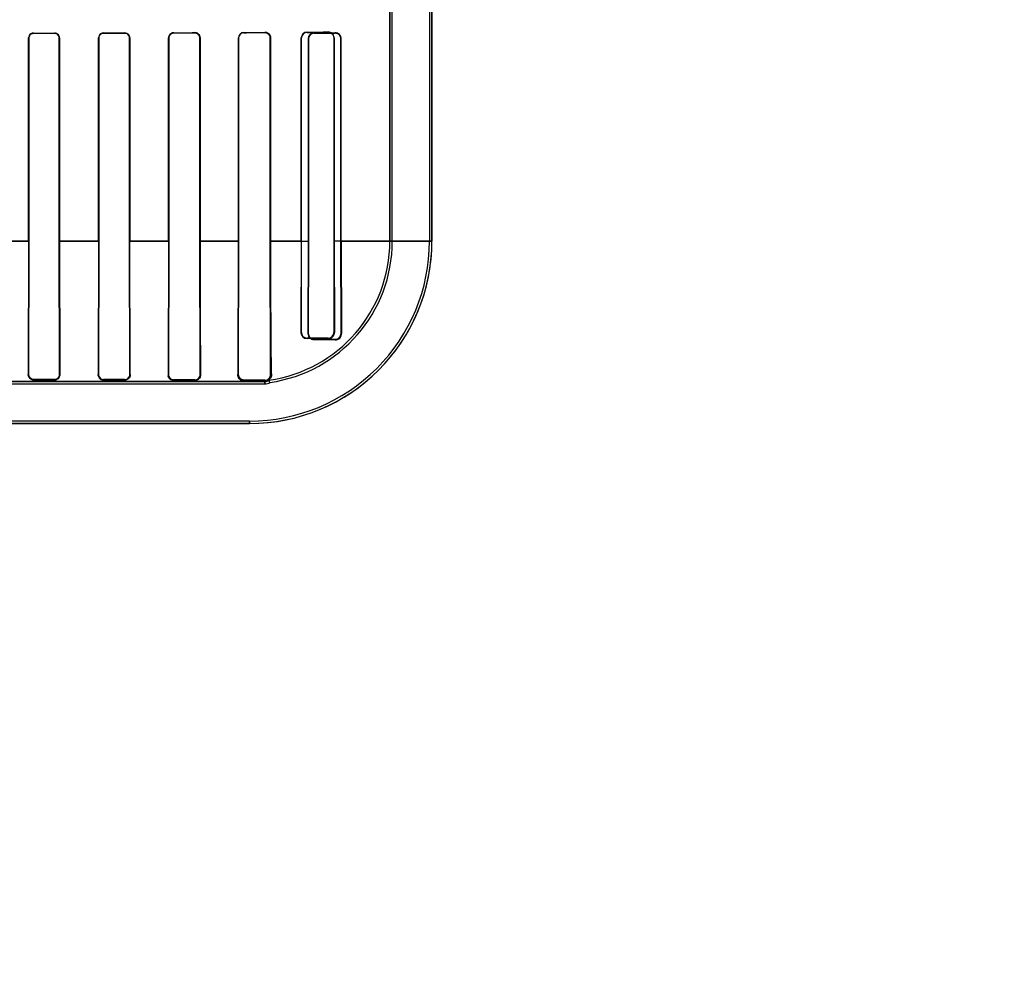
# Model space of a CAD drawing. Header units: millimetres. Extents: x 0 to 297, y 0 to 210.
# Tile 364 of 455: x 242.853 to 243.414, y 156.922 to 157.466. Entities that reach past the tile are written whole.
import ezdxf

# ---------------------------------------------------------------- set-up
doc = ezdxf.new("R2010")
doc.units = ezdxf.units.MM
doc.header["$LTSCALE"] = 16.335
doc.layers.get('0').update_dxf_attribs({"linetype": 'CONTINUOUS'})
for name, color, linetype in [('AXES_REF', 7, 'CONTINUOUS'), ('INTFCLR_1', 7, 'CONTINUOUS'), ('INTFCLR_72935', 7, 'CONTINUOUS')]:
    doc.layers.add(name, color=color, linetype=linetype)

msp = doc.modelspace()

# ---------------------------------------------------------------- linework, layer by layer
at = {"color": 7, "linetype": 'Continuous'}
for radius in [7.756662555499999, 7.756, 7.706331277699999]:
    msp.add_circle((241.4302422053, 154.539298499), radius, dxfattribs=at)
msp.add_arc((241.4302422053, 154.539298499), 7.68, 278.2771290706, 261.7228709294, dxfattribs=at)
at = {"layer": 'AXES_REF', "color": 9, "linetype": 'Continuous'}
msp.add_circle((241.4302422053, 154.539298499), 4.7428614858, dxfattribs=at)
msp.add_arc((241.4302422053, 154.539298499), 7.075609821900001, 94.4118118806, 85.5881881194, dxfattribs=at)
at = {"layer": 'INTFCLR_1', "color": 6, "linetype": 'Continuous'}
for p, q in [((243.0862968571, 159.4753006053), (243.0862968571, 157.3392871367)), ((243.087707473, 159.4752871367), (243.087707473, 157.3392871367)), ((243.063707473, 157.4733596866), (243.063707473, 157.3392871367)), ((243.0651180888, 157.3392871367), (243.0651180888, 157.4733596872)), ((242.8577218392, 157.4552871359), (242.8577218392, 157.3392871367)), ((242.857817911, 157.4552871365), (242.857817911, 157.3392871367)), ((242.8751486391, 157.3392871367), (242.8751486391, 157.4552871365)), ((242.8752478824, 157.3392871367), (242.8752478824, 157.4552871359)), ((242.8976288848, 157.4552871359), (242.8976288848, 157.3392871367)), ((242.8977319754, 157.4552871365), (242.8977319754, 157.3392871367)), ((242.9152443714, 157.3392871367), (242.9152443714, 157.4552871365)), ((242.915352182, 157.3392871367), (242.915352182, 157.4552871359)), ((242.937509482, 157.4552871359), (242.937509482, 157.3392871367)), ((242.9376231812, 157.4552871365), (242.9376231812, 157.3392871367)), ((242.955366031, 157.3392871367), (242.955366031, 157.4552871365)), ((242.9554872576, 157.3392871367), (242.9554872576, 157.4552871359)), ((242.9773531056, 157.4552871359), (242.9773531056, 157.3392871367)), ((242.9774842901, 157.4552871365), (242.9774842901, 157.3392871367)), ((242.9955236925, 157.3392871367), (242.9955236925, 157.4552871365)), ((242.9956687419, 157.3392871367), (242.9956687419, 157.4552871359)), ((243.0171345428, 157.4547295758), (243.0171345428, 157.3392871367)), ((243.0173005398, 157.4547295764), (243.0173005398, 157.3392871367)), ((243.0357406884, 157.3392871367), (243.0357406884, 157.4547295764)), ((243.0359434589, 157.3392871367), (243.0359434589, 157.4547295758)), ((242.8577218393, 157.3392871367), (242.8574935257, 157.2632871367)), ((242.8578179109, 157.3392871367), (242.8576853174, 157.2632871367)), ((242.8752857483, 157.2632871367), (242.875148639, 157.3392871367)), ((242.8752478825, 157.3392871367), (242.8754862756, 157.2632871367)), ((242.8976288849, 157.3392871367), (242.8973777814, 157.2632871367)), ((242.8977319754, 157.3392871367), (242.8975893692, 157.2632871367)), ((242.9153937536, 157.2632871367), (242.9152443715, 157.3392871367)), ((242.9156197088, 157.2632871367), (242.9153521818, 157.3392871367)), ((242.9376231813, 157.3392871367), (242.9374652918, 157.2632871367)), ((242.9555348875, 157.2632871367), (242.9553660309, 157.3392871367)), ((242.97748429, 157.3392871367), (242.9773007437, 157.2632871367)), ((242.9957280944, 157.2632871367), (242.9955236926, 157.3392871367)), ((243.0171345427, 157.3392871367), (243.016969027, 157.2867295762)), ((243.0173005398, 157.3392871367), (243.0172052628, 157.2867295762)), ((243.0358543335, 157.2867295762), (243.0357406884, 157.3392871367)), ((243.035943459, 157.3392871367), (243.0361918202, 157.2867295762)), ((243.0204658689, 157.2834340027), (243.0324658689, 157.283349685)), ((243.0204658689, 157.2831649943), (243.0324658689, 157.2830070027)), ((242.8604658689, 157.2604878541), (242.8724658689, 157.2604606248)), ((242.8604658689, 157.2602522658), (242.8724658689, 157.2602173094)), ((242.9004658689, 157.2603882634), (242.9124658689, 157.2603529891)), ((242.9004658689, 157.2601214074), (242.9124658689, 157.2600726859)), ((242.9404658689, 157.2602586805), (242.9524658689, 157.2602121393)), ((242.9404658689, 157.2599330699), (242.9524658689, 157.2598565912)), ((242.9804658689, 157.2600845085), (242.9924658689, 157.2600189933)), ((242.9924658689, 157.2592871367), (242.983707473, 157.2592871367)), ((242.7923933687, 157.2578765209), (242.9924658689, 157.2578765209)), ((242.983707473, 157.2366977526), (242.3092242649, 157.2366977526))]:
    msp.add_line(p, q, dxfattribs=at)
at = {"layer": 'INTFCLR_1', "color": 9, "linetype": 'Continuous'}
for p, q in [((242.8604658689, 157.4579401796), (242.8604658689, 157.4580368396)), ((242.8724658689, 157.458062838), (242.8724658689, 157.457964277)), ((242.9004658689, 157.4580276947), (242.9004658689, 157.4581316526)), ((242.9124658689, 157.4581650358), (242.9124658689, 157.4580582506)), ((242.9404658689, 157.4581386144), (242.9404658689, 157.4582536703)), ((242.9524658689, 157.4582970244), (242.9524658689, 157.4581774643)), ((242.9804658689, 157.4582806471), (242.9804658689, 157.4584142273)), ((242.9924658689, 157.4584731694), (242.9924658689, 157.4583313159)), ((243.0204658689, 157.4579122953), (243.0204658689, 157.4580839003)), ((243.0324658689, 157.4581766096), (243.0324658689, 157.4579833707)), ((242.8577218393, 157.4552871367), (242.8578179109, 157.4552871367)), ((242.875148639, 157.4552871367), (242.8752478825, 157.4552871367)), ((242.8976288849, 157.4552871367), (242.8977319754, 157.4552871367)), ((242.9152443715, 157.4552871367), (242.9153521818, 157.4552871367)), ((242.9375094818, 157.4552871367), (242.9376231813, 157.4552871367)), ((242.9553660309, 157.4552871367), (242.9554872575, 157.4552871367)), ((242.9773531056, 157.4552871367), (242.97748429, 157.4552871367)), ((242.9955236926, 157.4552871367), (242.9956687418, 157.4552871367)), ((243.0171345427, 157.4547295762), (243.0173005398, 157.4547295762)), ((243.0357406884, 157.4547295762), (243.035943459, 157.4547295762)), ((242.8350760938, 157.3392854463), (242.8578221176, 157.3392854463)), ((242.8751512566, 157.3392854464), (242.8977315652, 157.3392854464)), ((242.915244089, 157.3392854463), (242.9376240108, 157.3392854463)), ((242.9553665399, 157.3392854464), (242.9774834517, 157.3392854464)), ((242.9955231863, 157.3392854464), (243.0173006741, 157.3392854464)), ((243.0357392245, 157.3392854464), (243.087707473, 157.3392854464)), ((243.0172052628, 157.2867295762), (243.016969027, 157.2867295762)), ((243.0204658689, 157.2831649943), (243.0204658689, 157.2834340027)), ((243.0324658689, 157.283349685), (243.0324658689, 157.2830070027)), ((243.0361918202, 157.2867295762), (243.0358543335, 157.2867295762)), ((242.983707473, 157.2592871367), (242.7923933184, 157.2592871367)), ((242.8576853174, 157.2632871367), (242.8574935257, 157.2632871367)), ((242.8604658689, 157.2602522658), (242.8604658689, 157.2604878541)), ((242.8724658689, 157.2604606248), (242.8724658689, 157.2602173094)), ((242.8754862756, 157.2632871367), (242.8752857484, 157.2632871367)), ((242.8975893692, 157.2632871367), (242.8973777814, 157.2632871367)), ((242.9004658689, 157.2601214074), (242.9004658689, 157.2603882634)), ((242.9124658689, 157.2603529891), (242.9124658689, 157.2600726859)), ((242.9156197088, 157.2632871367), (242.9153937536, 157.2632871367)), ((242.9374652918, 157.2632871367), (242.9372199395, 157.2632871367)), ((242.9404658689, 157.2599330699), (242.9404658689, 157.2602586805)), ((242.9524658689, 157.2602121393), (242.9524658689, 157.2598565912)), ((242.9558080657, 157.2632871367), (242.9555348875, 157.2632871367)), ((242.9773007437, 157.2632871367), (242.9769831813, 157.2632871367)), ((242.9804658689, 157.2595748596), (242.9804658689, 157.2600845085)), ((242.9924658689, 157.2600189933), (242.9924658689, 157.2578765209)), ((242.9957280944, 157.2632871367), (242.9961359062, 157.2632871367)), ((242.983707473, 157.2352871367), (242.983707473, 157.2366977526)), ((242.9837067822, 157.2352871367), (242.3092249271, 157.2352871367))]:
    msp.add_line(p, q, dxfattribs=at)
at = {"layer": 'INTFCLR_1', "color": 7, "linetype": 'Continuous'}
for p, q in [((242.8578120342, 157.2619024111), (242.8574935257, 157.2632871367)), ((242.9791201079, 157.2598890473), (242.978634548, 157.2601574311)), ((242.9796554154, 157.2596937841), (242.9791201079, 157.2598890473)), ((242.9804658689, 157.2595748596), (242.9796554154, 157.2596937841))]:
    msp.add_line(p, q, dxfattribs=at)
for points in [[(242.9924658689, 157.4584731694), (242.9925894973, 157.4584714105), (242.9927097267, 157.4584650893), (242.9928264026, 157.4584545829), (242.9929389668, 157.458440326), (242.9930477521, 157.4584226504), (242.9931539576, 157.4584016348), (242.9932579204, 157.4583773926), (242.9933591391, 157.4583502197), (242.993457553, 157.4583203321)], [(242.9934405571, 157.4581756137), (242.9933405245, 157.4582069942), (242.9932382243, 157.4582352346), (242.9931337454, 157.4582601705), (242.9930272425, 157.4582816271), (242.9929187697, 157.4582994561), (242.9928082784, 157.458313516), (242.9926958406, 157.4583236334), (242.992581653, 157.4583296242), (242.9924658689, 157.4583313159)], [(243.0334448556, 157.4578391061), (243.0333486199, 157.4578671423), (243.033249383, 157.4578927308), (243.0331471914, 157.4579156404), (243.0330424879, 157.4579355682), (243.0329349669, 157.4579523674), (243.0328235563, 157.4579659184), (243.0327079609, 157.4579758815), (243.0325886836, 157.4579818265), (243.0324658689, 157.4579833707)], [(242.8576853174, 157.2632871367), (242.8576870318, 157.2631764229), (242.8576932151, 157.2630649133), (242.8577039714, 157.2629527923), (242.8577193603, 157.2628404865), (242.8577394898, 157.2627279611), (242.857764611, 157.2626147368), (242.8577949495, 157.2625008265), (242.8578306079, 157.2623867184), (242.8578717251, 157.2622726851)], [(242.9156197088, 157.2632871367), (242.9156196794, 157.2631842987), (242.9156162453, 157.2630802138), (242.9156092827, 157.2629749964), (242.9155986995, 157.2628690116), (242.915584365, 157.2627621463), (242.9155660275, 157.2626538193), (242.9155434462, 157.262543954), (242.9155164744, 157.2624329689), (242.9154849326, 157.2623210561)]]:
    msp.add_lwpolyline(points, dxfattribs=at)
at = {"layer": 'INTFCLR_1', "color": 6, "linetype": 'Continuous'}
for centre, radius, start, end in [((242.9404747, 157.4552871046), 0.0028515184, 90.17744453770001, 179.9993580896), ((242.9524772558, 157.4552870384), 0.0030100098, 0.001855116, 90.2167513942), ((242.9804803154, 157.4552870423), 0.0031272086, 90.26468178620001, 179.9982845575), ((242.9804778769, 157.4552870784), 0.0029935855, 90.2298282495, 179.9988885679), ((243.0204892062, 157.4547293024), 0.0033546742, 90.3985890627, 179.9953302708), ((243.0204834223, 157.4547294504), 0.0031828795, 90.31598087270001, 179.9977322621), ((243.0324957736, 157.4547290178), 0.0034477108, 0.009272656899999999, 90.4969750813), ((242.983707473, 157.3392871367), 0.1025893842, 269.9999996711, 2.894e-07), ((242.983707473, 157.3392871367), 0.104, 269.9999999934, 359.9999999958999), ((242.983707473, 157.3392871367), 0.08, 277.996142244, 360), ((242.983707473, 157.3392871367), 0.0814106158, 278.227923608, 3.647e-07), ((243.0204873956, 157.2867160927), 0.0032821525, 179.7646219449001, 269.6242122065), ((243.0325306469, 157.2866679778), 0.0036615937, 268.9863032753, 0.9638969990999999), ((243.032491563, 157.2867124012), 0.0033628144, 269.5622189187, 0.2926297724), ((242.8724722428, 157.2632741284), 0.002813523, 269.8701999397, 0.2649068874), ((242.9124744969, 157.2632722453), 0.002919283, 269.8306614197, 0.2922684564), ((242.940477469, 157.2632708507), 0.0030122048, 179.6902194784, 269.7793511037), ((242.9524779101, 157.2632691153), 0.0030570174, 269.7743179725, 0.3377655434), ((242.992484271, 157.2632628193), 0.0032439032, 269.6749671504, 0.4295113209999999), ((242.9924658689, 157.2632871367), 0.004, 269.9999999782, 306.3367162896), ((242.9542654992, 157.2435985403), 0.04378477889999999, 20.1960499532, 22.0908274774), ((242.9924658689, 157.2632871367), 0.0054106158, 270.0000023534, 302.3151234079)]:
    msp.add_arc(centre, radius, start, end, dxfattribs=at)
at = {"layer": 'INTFCLR_1', "color": 7, "linetype": 'Continuous'}
for centre, radius, start, end in [((243.0205048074, 157.2867004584), 0.0035359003, 179.5281697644, 226.4633813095), ((242.9005051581, 157.2632421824), 0.0031276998, 179.1764613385, 229.4857817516)]:
    msp.add_arc(centre, radius, start, end, dxfattribs=at)
at = {"layer": 'INTFCLR_1', "color": 6, "linetype": 'Continuous'}
for centre, major_axis, ratio, start_param, end_param in [((242.6464658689, 157.4592871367), (0.4172416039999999, 0), 0.0034906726, -1.0322457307, -0.9983944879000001), ((242.6464658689, 157.4592871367), (0.441241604, 0), 0.0034906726, -1.0644388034, -1.0330623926), ((242.6464658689, 157.4592871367), (0.4172416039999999, 0), 0.0034906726, -0.9162996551, -0.8795209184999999), ((242.6464658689, 157.4592871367), (0.441241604, 0), 0.0034906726, -0.9573995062, -0.9237350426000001), ((242.6464658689, 157.4592871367), (0.4172416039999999, 0), 0.0034906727, -0.7888979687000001, -0.7475038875), ((242.6464658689, 157.4592871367), (0.441241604, 0), 0.0034906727, -0.8415583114, -0.8044638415), ((242.6464658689, 157.4592871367), (0.4172416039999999, 0), 0.0034906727, -0.642674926, -0.5930216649), ((242.6464658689, 157.4592871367), (0.441241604, 0), 0.0034906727, -0.7121557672, -0.6694696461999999), ((242.6464658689, 157.4587295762), (0.4172416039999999, 0), 0.0034906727, -0.4592997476, -0.3894356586), ((242.6464658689, 157.4587295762), (0.441241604, 0), 0.0034906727, -0.5593349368, -0.5057648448)]:
    msp.add_ellipse(centre, major_axis=major_axis, ratio=ratio, start_param=start_param, end_param=end_param, dxfattribs=at)
for points, knots in [([(242.860465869, 157.4580368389), (242.8599619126, 157.4580357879), (242.8585435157, 157.4576589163), (242.8577218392, 157.456175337), (242.8577218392, 157.4552871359)], [0, 0, 0, 0, 0.3619971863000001, 1, 1, 1, 1]), ([(242.8604658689, 157.4579401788), (242.8599246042, 157.457939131), (242.8585436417, 157.4575203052), (242.857817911, 157.4560935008), (242.857817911, 157.4552871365)], [0, 0, 0, 0, 0.4016426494, 1, 1, 1, 1]), ([(242.8752478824, 157.4552871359), (242.8752478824, 157.4558805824), (242.8747826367, 157.4573353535), (242.8732873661, 157.4580646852), (242.872465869, 157.4580628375)], [0, 0, 0, 0, 0.4194129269, 1, 1, 1, 1]), ([(242.8751486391, 157.4552871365), (242.8751486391, 157.4558641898), (242.8746950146, 157.4572681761), (242.8732536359, 157.457965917), (242.872465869, 157.4579642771)], [0, 0, 0, 0, 0.4228048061, 1, 1, 1, 1]), ([(242.9004658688, 157.4581316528), (242.8999272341, 157.4581302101), (242.8984566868, 157.4577226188), (242.8976288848, 157.4561896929), (242.8976288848, 157.4552871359)], [0, 0, 0, 0, 0.3737433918, 1, 1, 1, 1]), ([(242.9004658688, 157.458027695), (242.8999533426, 157.4580264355), (242.8985377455, 157.4576403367), (242.8977319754, 157.4561627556), (242.8977319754, 157.4552871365)], [0, 0, 0, 0, 0.3692172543, 1, 1, 1, 1]), ([(242.915352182, 157.4552871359), (242.915352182, 157.4558814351), (242.9148916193, 157.4573857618), (242.9133379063, 157.4581675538), (242.9124658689, 157.458165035)], [0, 0, 0, 0, 0.4052942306, 1, 1, 1, 1]), ([(242.9152443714, 157.4552871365), (242.9152443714, 157.4558684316), (242.9147915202, 157.4573186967), (242.9132968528, 157.4580604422), (242.9124658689, 157.4580582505)], [0, 0, 0, 0, 0.4115999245, 1, 1, 1, 1]), ([(242.940465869, 157.4582536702), (242.9398721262, 157.4582516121), (242.9383327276, 157.4577927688), (242.937509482, 157.4561981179), (242.937509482, 157.4552871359)], [0, 0, 0, 0, 0.3945870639, 1, 1, 1, 1]), ([(242.955366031, 157.4552871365), (242.955366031, 157.455865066), (242.954924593, 157.4573730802), (242.9533599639, 157.4581804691), (242.9524658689, 157.4581774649)], [0, 0, 0, 0, 0.392607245, 1, 1, 1, 1]), ([(242.9375094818, 157.3392871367), (242.9375094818, 157.3376427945), (242.9375089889, 157.3343547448), (242.9375067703, 157.3294307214), (242.9375030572, 157.3245220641), (242.9374978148, 157.3196353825), (242.9374910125, 157.3147841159), (242.9374825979, 157.309976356), (242.9374725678, 157.3052521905), (242.9374608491, 157.300612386), (242.9374473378, 157.2960577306), (242.9374319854, 157.2916261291), (242.9374145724, 157.2873044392), (242.9373952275, 157.2831740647), (242.9373734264, 157.2791861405), (242.9373494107, 157.2754451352), (242.9373226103, 157.2719342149), (242.9372932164, 157.2687434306), (242.937260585, 157.2658878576), (242.9372345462, 157.2641112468), (242.9372199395, 157.2632871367)], [0, 0, 0, 0, 0.0649073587, 0.1297896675, 0.1943667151, 0.2586675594, 0.3226824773, 0.3858616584, 0.4484452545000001, 0.5091605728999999, 0.5690099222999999, 0.6282326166, 0.6840908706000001, 0.7396019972, 0.7912732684, 0.8415091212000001, 0.8872742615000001, 0.9298643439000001, 0.9674646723, 1, 1, 1, 1]), ([(242.9554872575, 157.3392871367), (242.9554872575, 157.3376817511), (242.95548776, 157.334473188), (242.9554900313, 157.3296666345), (242.9554938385, 157.3248687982), (242.955499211, 157.3200929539), (242.955506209, 157.3153371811), (242.9555148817, 157.3106191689), (242.9555253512, 157.3059276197), (242.9555376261, 157.3013177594), (242.9555519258, 157.2967594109), (242.9555682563, 157.2923119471), (242.9555869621, 157.287949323), (242.9556080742, 157.2837324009), (242.9556319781, 157.2796658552), (242.9556587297, 157.2758209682), (242.9556885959, 157.2722369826), (242.9557220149, 157.2689441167), (242.9557596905, 157.2659904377), (242.9557906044, 157.2641376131), (242.9558080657, 157.2632871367)], [0, 0, 0, 0, 0.0633693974, 0.1266516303, 0.1897291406, 0.2527544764, 0.3151686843, 0.377453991, 0.4389889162, 0.5003586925, 0.5594196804, 0.6189215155, 0.6759146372, 0.731627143, 0.7853781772, 0.8364361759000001, 0.8834000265, 0.9268537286, 0.9664220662, 1, 1, 1, 1]), ([(242.9773531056, 157.3392871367), (242.9773531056, 157.3385304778), (242.9773529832, 157.3370169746), (242.9773524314, 157.3347461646), (242.9773515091, 157.3324741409), (242.9773502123, 157.3302002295), (242.9773485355, 157.3279240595), (242.9773464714, 157.3256450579), (242.9773440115, 157.3233631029), (242.977341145, 157.3210777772), (242.9773378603, 157.3187892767), (242.9773341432, 157.3164974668), (242.9773299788, 157.3142029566), (242.9773253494, 157.3119060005), (242.9773202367, 157.3096076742), (242.9773146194, 157.3073087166), (242.9773084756, 157.3050107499), (242.97730178, 157.3027150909), (242.9772945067, 157.3004239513), (242.9772866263, 157.2981393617), (242.9772781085, 157.2958641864), (242.9772689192, 157.293601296), (242.9772590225, 157.291354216), (242.9772483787, 157.2891266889), (242.9772369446, 157.2869229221), (242.9772246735, 157.284747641), (242.9772115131, 157.2826059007), (242.9771974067, 157.2805034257), (242.9771822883, 157.2784460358), (242.9771660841, 157.2764402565), (242.977148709, 157.2744930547), (242.9771300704, 157.2726127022), (242.9771100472, 157.2708065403), (242.9770884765, 157.2690822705), (242.977065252, 157.2674528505), (242.9770335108, 157.2655309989), (242.9770055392, 157.2641551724), (242.9769831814, 157.2632871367)], [0, 0, 0, 0, 0.0298673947, 0.0597421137, 0.0896350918, 0.1195503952, 0.1494996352, 0.1794817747, 0.2095088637, 0.239574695, 0.269689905, 0.2998423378, 0.3300388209, 0.3602606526, 0.3905096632, 0.4207602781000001, 0.4510070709, 0.4812170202, 0.5113766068, 0.5414450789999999, 0.5713965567, 0.6011846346, 0.6307682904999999, 0.6600958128, 0.6891122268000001, 0.7177581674, 0.7459614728, 0.7736541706, 0.8007504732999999, 0.8271744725, 0.8528303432, 0.8776149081, 0.901400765, 0.9241288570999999, 0.9456818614, 0.9657248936, 1, 1, 1, 1]), ([(242.9956687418, 157.3392871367), (242.9956687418, 157.3385812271), (242.9956688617, 157.3371689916), (242.9956694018, 157.3350495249), (242.9956703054, 157.3329274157), (242.9956715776, 157.3308013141), (242.9956732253, 157.3286700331), (242.995675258, 157.3265324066), (242.9956776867, 157.3243874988), (242.9956805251, 157.3222343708), (242.9956837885, 157.3200724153), (242.9956874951, 157.3179009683), (242.9956916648, 157.3157198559), (242.9956963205, 157.3135288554), (242.9957014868, 157.3113283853), (242.9957071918, 157.3091187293), (242.9957134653, 157.3069009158), (242.9957203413, 157.3046758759), (242.995727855, 157.3024454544), (242.9957360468, 157.3002113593), (242.995744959, 157.297976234), (242.9957546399, 157.295742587), (242.9957651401, 157.2935139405), (242.9957765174, 157.2912939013), (242.9957888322, 157.2890871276), (242.9958021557, 157.2868981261), (242.9958165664, 157.2847321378), (242.9958321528, 157.2825950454), (242.9958490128, 157.2804936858), (242.9958672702, 157.2784341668), (242.9958870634, 157.276424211), (242.9959085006, 157.2744774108), (242.9959316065, 157.272614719), (242.9959563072, 157.2708613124), (242.9959824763, 157.2692380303), (242.9960173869, 157.2673645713), (242.9960624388, 157.2653969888), (242.9961096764, 157.2639233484), (242.9961359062, 157.2632871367)], [0, 0, 0, 0, 0.0278636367, 0.055743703, 0.0836595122, 0.1116274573, 0.1396651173, 0.1677853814, 0.1960038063, 0.2243288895, 0.2527736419, 0.2813405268, 0.3100402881, 0.3388665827, 0.3678238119, 0.3968973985, 0.4260863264, 0.4553656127, 0.4847245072, 0.5141259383, 0.5435503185, 0.572949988, 0.6022931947, 0.6315203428, 0.6605804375, 0.6894002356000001, 0.7179261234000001, 0.7460781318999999, 0.7737577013, 0.8008735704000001, 0.8273745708, 0.8530984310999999, 0.8777222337, 0.9009042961, 0.9223156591, 0.9418046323, 0.9748661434, 1, 1, 1, 1]), ([(242.8975893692, 157.2632871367), (242.8975866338, 157.2627084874), (242.898022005, 157.2612024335), (242.8995764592, 157.2603907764), (242.9004658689, 157.2603882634)], [0, 0, 0, 0, 0.3941611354, 1, 1, 1, 1]), ([(242.9804658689, 157.2595748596), (242.9810029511, 157.2595655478), (242.9823269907, 157.2595452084), (242.9837109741, 157.2594950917), (242.986927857, 157.2594710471), (242.9844068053, 157.2592871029), (242.983707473, 157.2592871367)], [0, 0, 0, 0, 0.2167826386, 0.5038179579, 0.7177707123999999, 1, 1, 1, 1]), ([(242.994835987, 157.2600649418), (242.9942809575, 157.2599869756), (242.9963971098, 157.2617436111), (242.9961613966, 157.262668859), (242.9961359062, 157.2632871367)], [0, 0, 0, 0, 0.4752712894, 1, 1, 1, 1])]:
    msp.add_open_spline(points, degree=3, knots=knots, dxfattribs=at)
at = {"layer": 'INTFCLR_1', "color": 7, "linetype": 'Continuous'}
for points, knots in [([(242.9956687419, 157.4552871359), (242.9956687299, 157.4557921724), (242.9953982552, 157.456907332), (242.9941930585, 157.4581727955), (242.9930204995, 157.4584662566), (242.992465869, 157.4584731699)], [0, 0, 0, 0, 0.3052961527, 0.6646980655, 1, 1, 1, 1]), ([(242.9955236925, 157.4552871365), (242.9955238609, 157.4558165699), (242.9952481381, 157.4568346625), (242.9941242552, 157.458020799), (242.9930465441, 157.4583215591), (242.9924658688, 157.4583313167)], [0, 0, 0, 0, 0.335149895, 0.6323603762, 1, 1, 1, 1]), ([(242.993457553, 157.4583203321), (242.9939384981, 157.4581657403), (242.9951079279, 157.4574646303), (242.9956687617, 157.4560942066), (242.9956687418, 157.4552871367)], [0, 0, 0, 0, 0.3849724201, 1, 1, 1, 1]), ([(243.0357406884, 157.4547295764), (243.0357404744, 157.455176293), (243.035540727, 157.456118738), (243.0345116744, 157.4575207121), (243.0332207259, 157.4579784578), (243.032465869, 157.4579833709)], [0, 0, 0, 0, 0.2647708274, 0.5525836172, 1, 1, 1, 1]), ([(243.0169690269, 157.2867295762), (243.0169656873, 157.2862534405), (243.0171599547, 157.2852762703), (243.0182140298, 157.2837369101), (243.0196096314, 157.2831816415), (243.020465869, 157.2831649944)], [0, 0, 0, 0, 0.2614545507, 0.5297474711, 1, 1, 1, 1]), ([(242.8574935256, 157.2632871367), (242.8574976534, 157.2628073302), (242.8577100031, 157.2618325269), (242.8587642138, 157.2606092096), (242.8598665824, 157.26025759), (242.860465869, 157.2602522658)], [0, 0, 0, 0, 0.3084306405, 0.6147639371, 1, 1, 1, 1]), ([(242.8576871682, 157.263286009), (242.8576845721, 157.2627175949), (242.8581163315, 157.2612619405), (242.8596171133, 157.2604866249), (242.8604674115, 157.2604874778)], [0, 0, 0, 0, 0.4006573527, 1, 1, 1, 1]), ([(242.8578717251, 157.2622726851), (242.8580671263, 157.2617655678), (242.8587855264, 157.2608375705), (242.859910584, 157.2604890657), (242.8604658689, 157.2604878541)], [0, 0, 0, 0, 0.4946186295, 1, 1, 1, 1]), ([(242.8724658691, 157.2602173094), (242.8729456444, 157.2602181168), (242.8738906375, 157.2604485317), (242.8751280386, 157.261501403), (242.8754898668, 157.2626389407), (242.8754862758, 157.2632871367)], [0, 0, 0, 0, 0.3041372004, 0.5890925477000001, 1, 1, 1, 1]), ([(242.8973777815, 157.2632871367), (242.8973829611, 157.2627726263), (242.8976115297, 157.2617417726), (242.8987258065, 157.2604820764), (242.8998560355, 157.2601283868), (242.9004658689, 157.2601214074)], [0, 0, 0, 0, 0.3176680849, 0.6234721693, 1, 1, 1, 1]), ([(242.9124658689, 157.2600726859), (242.9129244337, 157.2600727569), (242.9138741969, 157.2602837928), (242.915210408, 157.2613361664), (242.9156256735, 157.2625749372), (242.9156197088, 157.2632871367)], [0, 0, 0, 0, 0.2780880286, 0.5680847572, 1, 1, 1, 1]), ([(242.9372199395, 157.2632871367), (242.9372266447, 157.2628143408), (242.9373977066, 157.2618703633), (242.9384167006, 157.260446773), (242.9396893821, 157.2599446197), (242.9404658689, 157.2599330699)], [0, 0, 0, 0, 0.2773237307, 0.5445384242, 1, 1, 1, 1]), ([(242.952465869, 157.2598565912), (242.9529132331, 157.2598544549), (242.9538306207, 157.2600449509), (242.9552991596, 157.2610705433), (242.9558199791, 157.2624426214), (242.9558080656, 157.2632871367)], [0, 0, 0, 0, 0.2555357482, 0.5175677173, 1, 1, 1, 1]), ([(242.9769831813, 157.2632871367), (242.9770089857, 157.2627570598), (242.9771593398, 157.261755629), (242.9782476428, 157.260206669), (242.9795937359, 157.2595982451), (242.9804658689, 157.2595748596)], [0, 0, 0, 0, 0.2864291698, 0.5291276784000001, 1, 1, 1, 1]), ([(242.977298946, 157.2632850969), (242.9772921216, 157.262823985), (242.9774997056, 157.2618975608), (242.9785058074, 157.2605473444), (242.9797330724, 157.2600851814), (242.9804654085, 157.2600838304)], [0, 0, 0, 0, 0.2803691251, 0.5547668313, 1, 1, 1, 1]), ([(242.9778194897, 157.2615252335), (242.9780853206, 157.2611185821), (242.9788621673, 157.260373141), (242.9799161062, 157.260087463), (242.9804658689, 157.2600845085)], [0, 0, 0, 0, 0.4691290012, 1, 1, 1, 1])]:
    msp.add_open_spline(points, degree=3, knots=knots, dxfattribs=at)
for points in [[(243.0204658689, 157.2831649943), (243.0199963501, 157.2831701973), (243.0194289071, 157.2831370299), (243.0190885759, 157.283460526)], [(242.8754862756, 157.2632871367), (242.875492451, 157.262840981), (242.875459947, 157.2623464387), (242.8752088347, 157.2619776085)], [(242.9004658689, 157.2601214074), (242.9000151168, 157.2601232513), (242.899490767, 157.2601319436), (242.8991480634, 157.2604247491)], [(242.9380536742, 157.2610350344), (242.937697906, 157.2614360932), (242.9373004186, 157.261925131), (242.9373100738, 157.262461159)], [(242.9404658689, 157.2599330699), (242.9399720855, 157.2599361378), (242.9393543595, 157.2599144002), (242.9390265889, 157.260283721)], [(242.9558080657, 157.2632871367), (242.9558176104, 157.2628236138), (242.9558151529, 157.2623001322), (242.9555488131, 157.2619206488)], [(242.9773007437, 157.2632871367), (242.9772968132, 157.262674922), (242.9774845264, 157.2620376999), (242.9778194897, 157.2615252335)]]:
    msp.add_open_spline(points, degree=3, dxfattribs=at)
at = {"layer": 'INTFCLR_72935', "color": 6, "linetype": 'Continuous'}
for p, q in [((243.0862968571, 159.4753140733), (243.0862968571, 157.3392871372)), ((243.087707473, 157.3392871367), (243.087707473, 159.4752871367)), ((243.063707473, 157.3392871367), (243.063707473, 157.4757024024)), ((243.0651180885, 157.3392871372), (243.0651180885, 157.4771345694)), ((242.8577218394, 157.3392871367), (242.8577218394, 157.4552871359)), ((242.8578179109, 157.3392871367), (242.8578179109, 157.4552871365)), ((242.8751486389, 157.4552871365), (242.8751486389, 157.3392871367)), ((242.8752478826, 157.4552871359), (242.8752478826, 157.3392871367)), ((242.897628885, 157.3392871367), (242.897628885, 157.4552871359)), ((242.8977319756, 157.3392871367), (242.8977319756, 157.4552871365)), ((242.9152443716, 157.4552871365), (242.9152443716, 157.3392871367)), ((242.9153521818, 157.4552871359), (242.9153521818, 157.3392871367)), ((242.9375094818, 157.3392871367), (242.9375094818, 157.4552871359)), ((242.9376231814, 157.3392871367), (242.9376231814, 157.4552871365)), ((242.9553660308, 157.4552871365), (242.9553660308, 157.3392871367)), ((242.9554872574, 157.4552871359), (242.9554872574, 157.3392871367)), ((242.9773531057, 157.3392871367), (242.9773531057, 157.4552871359)), ((242.9774842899, 157.3392871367), (242.9774842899, 157.4552871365)), ((242.9955236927, 157.4552871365), (242.9955236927, 157.3392871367)), ((242.9956687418, 157.4552871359), (242.9956687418, 157.3392871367)), ((243.0131607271, 157.3392871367), (243.0131607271, 157.4552871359)), ((243.0133216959, 157.3392871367), (243.0133216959, 157.4552871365)), ((243.0317149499, 157.4552871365), (243.0317149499, 157.3392871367)), ((243.0319081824, 157.4552871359), (243.0319081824, 157.3392871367)), ((242.8577218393, 157.3392871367), (242.8574935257, 157.2632871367)), ((242.8576853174, 157.2632871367), (242.8578179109, 157.3392871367)), ((242.875148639, 157.3392871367), (242.8752857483, 157.2632871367)), ((242.8752478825, 157.3392871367), (242.8754862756, 157.2632871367)), ((242.8976288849, 157.3392871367), (242.8973777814, 157.2632871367)), ((242.8975893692, 157.2632871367), (242.8977319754, 157.3392871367)), ((242.9152443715, 157.3392871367), (242.9153937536, 157.2632871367)), ((242.9156197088, 157.2632871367), (242.9153521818, 157.3392871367)), ((242.9374652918, 157.2632871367), (242.9376231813, 157.3392871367)), ((242.9553660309, 157.3392871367), (242.9555348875, 157.2632871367)), ((242.9773007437, 157.2632871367), (242.97748429, 157.3392871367)), ((242.9955236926, 157.3392871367), (242.9957280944, 157.2632871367)), ((243.0131607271, 157.3392871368), (243.0130075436, 157.2872871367)), ((243.0132312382, 157.2872871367), (243.0133216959, 157.3392871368)), ((243.0317149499, 157.3392871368), (243.0318213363, 157.2872871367)), ((243.0319081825, 157.3392871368), (243.0321220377, 157.2872871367)), ((243.0284658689, 157.283939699), (243.0164658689, 157.2840194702)), ((242.8724658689, 157.2604606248), (242.8604658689, 157.2604878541)), ((242.8604658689, 157.2602522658), (242.8724658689, 157.2602173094)), ((242.9124658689, 157.2603529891), (242.9004658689, 157.2603882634)), ((242.9004658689, 157.2601214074), (242.9124658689, 157.2600726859)), ((242.9524658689, 157.2602121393), (242.9404658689, 157.2602586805)), ((242.9404658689, 157.2599330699), (242.9524658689, 157.2598565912)), ((242.9924658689, 157.2600189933), (242.9804658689, 157.2600845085)), ((242.983707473, 157.2592871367), (242.9924658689, 157.2592871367)), ((242.7886184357, 157.2578765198), (242.9924658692, 157.2578765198)), ((242.9837074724, 157.2366977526), (242.3092242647, 157.2366977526))]:
    msp.add_line(p, q, dxfattribs=at)
at = {"layer": 'INTFCLR_72935', "color": 9, "linetype": 'Continuous'}
for p, q in [((242.8604658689, 157.4580368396), (242.8604658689, 157.4579401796)), ((242.8724658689, 157.457964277), (242.8724658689, 157.458062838)), ((242.9004658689, 157.4581316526), (242.9004658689, 157.4580276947)), ((242.9124658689, 157.4580582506), (242.9124658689, 157.4581650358)), ((242.9404658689, 157.4582536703), (242.9404658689, 157.4581386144)), ((242.9524658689, 157.4581774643), (242.9524658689, 157.4582970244)), ((242.9804658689, 157.4584142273), (242.9804658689, 157.4582806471)), ((242.9924658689, 157.4583313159), (242.9924658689, 157.4584731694)), ((243.0164658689, 157.4586139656), (243.0164658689, 157.4584479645)), ((243.0284658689, 157.4585162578), (243.0284658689, 157.4587013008)), ((242.8578179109, 157.4552871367), (242.8577218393, 157.4552871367)), ((242.8752478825, 157.4552871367), (242.875148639, 157.4552871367)), ((242.8977319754, 157.4552871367), (242.8976288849, 157.4552871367)), ((242.9153521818, 157.4552871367), (242.9152443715, 157.4552871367)), ((242.9376231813, 157.4552871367), (242.9375094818, 157.4552871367)), ((242.9554872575, 157.4552871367), (242.9553660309, 157.4552871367)), ((242.97748429, 157.4552871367), (242.9773531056, 157.4552871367)), ((242.9956687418, 157.4552871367), (242.9955236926, 157.4552871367)), ((243.0133216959, 157.4552871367), (243.0131607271, 157.4552871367)), ((243.0319081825, 157.4552871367), (243.0317149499, 157.4552871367)), ((242.8578217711, 157.3392854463), (242.8350770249, 157.3392854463)), ((242.897731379, 157.3392854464), (242.8751501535, 157.3392854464)), ((242.9376240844, 157.3392854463), (242.9152444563, 157.3392854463)), ((242.9774833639, 157.3392854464), (242.9553661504, 157.3392854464)), ((243.0133218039, 157.3392854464), (242.9955234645, 157.3392854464)), ((243.087707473, 157.3392854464), (243.0317134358, 157.3392854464)), ((243.0130075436, 157.2872871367), (243.0132312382, 157.2872871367)), ((243.0318213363, 157.2872871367), (243.0321220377, 157.2872871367)), ((243.0164658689, 157.2840194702), (243.0164658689, 157.2837682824)), ((243.0284658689, 157.2836339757), (243.0284658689, 157.283939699)), ((242.7923933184, 157.2592871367), (242.983707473, 157.2592871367)), ((242.8574935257, 157.2632871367), (242.8576853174, 157.2632871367)), ((242.8604658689, 157.2604878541), (242.8604658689, 157.2602522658)), ((242.8724658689, 157.2602173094), (242.8724658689, 157.2604606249)), ((242.8752857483, 157.2632871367), (242.8754862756, 157.2632871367)), ((242.8973777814, 157.2632871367), (242.8975893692, 157.2632871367)), ((242.9004658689, 157.2603882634), (242.9004658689, 157.2601214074)), ((242.9124658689, 157.2600726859), (242.9124658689, 157.2603529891)), ((242.9153937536, 157.2632871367), (242.9156197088, 157.2632871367)), ((242.9372199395, 157.2632871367), (242.9374652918, 157.2632871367)), ((242.9404658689, 157.2602586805), (242.9404658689, 157.2599330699)), ((242.9524658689, 157.2598565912), (242.9524658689, 157.2602121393)), ((242.9555348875, 157.2632871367), (242.9558080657, 157.2632871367)), ((242.9769831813, 157.2632871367), (242.9773007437, 157.2632871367)), ((242.9804658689, 157.2600845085), (242.9804658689, 157.2595748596)), ((242.9924658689, 157.2578765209), (242.9924658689, 157.2600189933)), ((242.9961359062, 157.2632871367), (242.9957280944, 157.2632871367)), ((242.983707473, 157.2366977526), (242.983707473, 157.2352871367)), ((242.3092249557, 157.2352871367), (242.9837068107, 157.2352871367))]:
    msp.add_line(p, q, dxfattribs=at)
at = {"layer": 'INTFCLR_72935', "color": 7, "linetype": 'Continuous'}
for p, q in [((242.9786345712, 157.2601574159), (242.9791200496, 157.259889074)), ((242.9791200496, 157.259889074), (242.9796551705, 157.2596938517)), ((242.9796551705, 157.2596938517), (242.9804658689, 157.2595748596))]:
    msp.add_line(p, q, dxfattribs=at)
for points in [[(242.953462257, 157.4581313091), (242.9533597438, 157.4581647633), (242.9532549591, 157.4581948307), (242.9531480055, 157.4582213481), (242.9530390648, 157.4582441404), (242.9529281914, 157.4582630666), (242.9528153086, 157.4582779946), (242.9527004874, 157.4582887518), (242.9525839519, 157.4582951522), (242.9524658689, 157.4582970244)], [(242.9934593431, 157.4583197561), (242.99336075, 157.4583497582), (242.9932593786, 157.4583770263), (242.9931552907, 157.4584013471), (242.9930490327, 157.4584224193), (242.9929402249, 157.4584401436), (242.9928275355, 157.4584544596), (242.9927105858, 157.4584650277), (242.9925899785, 157.4584713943), (242.9924658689, 157.4584731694)], [(242.9924658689, 157.4583313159), (242.9925748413, 157.4583298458), (242.9926847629, 157.4583244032), (242.9927954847, 157.4583148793), (242.9929077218, 157.458301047), (242.9930204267, 157.458282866), (242.9931308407, 157.4582608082), (242.9932379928, 157.4582352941), (242.9933426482, 157.4582063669), (242.9934447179, 157.4581742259)], [(243.0284658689, 157.4585162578), (243.0285883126, 157.4585146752), (243.0287073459, 157.4585086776), (243.0288228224, 157.4584986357), (243.0289342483, 157.4584849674), (243.0290419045, 157.4584680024), (243.0291468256, 157.4584478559), (243.0292493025, 157.4584246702), (243.0293489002, 157.4583987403), (243.0294455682, 157.4583702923)], [(242.8574935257, 157.2632871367), (242.8574944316, 157.2631645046), (242.8575003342, 157.2630423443), (242.8575111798, 157.2629208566), (242.8575268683, 157.2628004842), (242.8575473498, 157.2626811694), (242.8575727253, 157.2625623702), (242.8576030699, 157.2624440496), (242.857638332, 157.2623266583), (242.8576785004, 157.2622104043)], [(242.8578701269, 157.2622768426), (242.8578300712, 157.2623883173), (242.8577949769, 157.2625007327), (242.8577648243, 157.262613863), (242.8577395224, 157.2627277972), (242.8577191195, 157.262842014), (242.8577036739, 157.2629553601), (242.8576930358, 157.2630673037), (242.8576869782, 157.2631779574), (242.8576853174, 157.2632871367)], [(242.9154851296, 157.2623217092), (242.9155166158, 157.2624335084), (242.9155435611, 157.2625444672), (242.9155661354, 157.2626543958), (242.9155844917, 157.2627629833), (242.9155988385, 157.2628702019), (242.9156093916, 157.2629763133), (242.9156162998, 157.2630813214), (242.9156196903, 157.263184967), (242.9156197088, 157.2632871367)]]:
    msp.add_lwpolyline(points, dxfattribs=at)
at = {"layer": 'INTFCLR_72935', "color": 6, "linetype": 'Continuous'}
for centre, radius, start, end in [((242.980480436, 157.4552869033), 0.003127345, 90.26688232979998, 179.9957387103), ((242.9804779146, 157.4552870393), 0.0029936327, 90.23054389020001, 179.9981390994), ((243.0164878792, 157.4552868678), 0.0033271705, 90.37903388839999, 179.9953831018), ((243.0164828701, 157.4552868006), 0.0031611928, 90.3081436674, 179.9939113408), ((243.0284934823, 157.4552866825), 0.0034147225, 0.007608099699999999, 90.46332969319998), ((242.983707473, 157.3392871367), 0.1025893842, 269.9999996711, 2.894e-07), ((242.983707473, 157.3392871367), 0.104, 270.0000000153, 360), ((242.983707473, 157.3392871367), 0.08, 277.9961422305, 359.9999999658), ((242.983707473, 157.3392871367), 0.0814106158, 278.227923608, 3.647e-07), ((243.0164999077, 157.2872605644), 0.0034924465, 179.5640618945, 269.4415650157), ((243.01648624, 157.287274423), 0.0032550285, 179.7762100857, 269.6414200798), ((243.02851522, 157.2872406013), 0.0036070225, 269.216044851, 0.7391931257), ((243.0284897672, 157.2872712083), 0.0033315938, 269.5890012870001, 0.2739321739), ((242.9911952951, 154.486277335), 2.7976048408, 89.23666499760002, 89.48244413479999), ((242.8724722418, 157.2632741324), 0.0028135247, 269.8702202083, 0.2648243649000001), ((242.9004743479, 157.2632732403), 0.0028850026, 179.724018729, 269.8316073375), ((242.9124744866, 157.2632722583), 0.0029192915, 269.8308633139, 0.2920132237), ((242.940477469, 157.2632708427), 0.0030122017, 179.6900681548, 269.779350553), ((242.9524778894, 157.2632691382), 0.003057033, 269.7747076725, 0.3373331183), ((242.9924841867, 157.2632629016), 0.0032439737, 269.6764647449, 0.4280472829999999), ((242.9924658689, 157.2632871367), 0.004, 270.0000000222, 306.3367162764), ((242.9542655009, 157.2435985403), 0.0437847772, 20.1960507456, 22.0908283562), ((242.9924658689, 157.2632871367), 0.0054106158, 270.0000023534, 302.3151234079)]:
    msp.add_arc(centre, radius, start, end, dxfattribs=at)
for major_axis, ratio, start_param, end_param in [((0.4172416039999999, 0), 0.0034906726, -1.0322457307, -0.9983944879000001), ((0.441241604, 0), 0.0034906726, -1.0644388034, -1.0330623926), ((0.4172416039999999, 0), 0.0034906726, -0.9162996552, -0.8795209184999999), ((0.441241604, 0), 0.0034906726, -0.9573995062, -0.9237350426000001), ((0.4172416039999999, 0), 0.0034906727, -0.7888979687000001, -0.7475038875), ((0.441241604, 0), 0.0034906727, -0.8415583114, -0.8044638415), ((0.4172416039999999, 0), 0.0034906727, -0.642674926, -0.5930216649), ((0.441241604, 0), 0.0034906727, -0.7121557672, -0.6694696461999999), ((0.4172416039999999, 0), 0.0034906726, -0.4804730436, -0.4139561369), ((0.441241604, 0), 0.0034906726, -0.5761930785, -0.5241715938)]:
    msp.add_ellipse((242.6464658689, 157.4592871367), major_axis=major_axis, ratio=ratio, start_param=start_param, end_param=end_param, dxfattribs=at)
for points, knots in [([(242.8604658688, 157.4580368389), (242.8599494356, 157.4580357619), (242.8585280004, 157.4576469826), (242.8577218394, 157.4561640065), (242.8577218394, 157.4552871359)], [0, 0, 0, 0, 0.3706542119, 1, 1, 1, 1]), ([(242.8578179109, 157.4552871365), (242.8578179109, 157.4558667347), (242.8582742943, 157.457256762), (242.8596956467, 157.4579386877), (242.8604658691, 157.4579401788)], [0, 0, 0, 0, 0.4293885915, 1, 1, 1, 1]), ([(242.8752478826, 157.4552871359), (242.8752478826, 157.4558849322), (242.8747786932, 157.4573410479), (242.8732833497, 157.4580646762), (242.8724658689, 157.4580628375)], [0, 0, 0, 0, 0.4223875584, 1, 1, 1, 1]), ([(242.8724658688, 157.4579642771), (242.8729585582, 157.4579653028), (242.8743448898, 157.4576015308), (242.8751486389, 157.4561532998), (242.8751486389, 157.4552871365)], [0, 0, 0, 0, 0.362577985, 1, 1, 1, 1]), ([(242.900465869, 157.4581316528), (242.8999133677, 157.4581301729), (242.8984396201, 157.4577088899), (242.897628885, 157.4561769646), (242.897628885, 157.4552871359)], [0, 0, 0, 0, 0.3830624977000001, 1, 1, 1, 1]), ([(242.8977319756, 157.4552871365), (242.8977319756, 157.4558682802), (242.8981846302, 157.4573000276), (242.8996539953, 157.4580256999), (242.900465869, 157.458027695)], [0, 0, 0, 0, 0.4171826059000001, 1, 1, 1, 1]), ([(242.9153521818, 157.4552871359), (242.9153521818, 157.4558808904), (242.9148930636, 157.4573856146), (242.9133385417, 157.4581675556), (242.9124658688, 157.458165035)], [0, 0, 0, 0, 0.4048976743, 1, 1, 1, 1]), ([(242.9124658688, 157.4580582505), (242.9130064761, 157.4580596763), (242.9144493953, 157.4576536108), (242.9152443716, 157.4561561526), (242.9152443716, 157.4552871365)], [0, 0, 0, 0, 0.3835127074, 1, 1, 1, 1]), ([(242.9404658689, 157.4582536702), (242.9398626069, 157.4582515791), (242.9383208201, 157.4577835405), (242.9375094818, 157.4561893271), (242.9375094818, 157.4552871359)], [0, 0, 0, 0, 0.400719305, 1, 1, 1, 1]), ([(242.9376231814, 157.4552871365), (242.9376231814, 157.4558664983), (242.9380676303, 157.4573501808), (242.939597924, 157.4581359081), (242.9404658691, 157.4581386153)], [0, 0, 0, 0, 0.4003021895, 1, 1, 1, 1]), ([(242.9524658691, 157.4581774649), (242.9530528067, 157.458179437), (242.9545639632, 157.4577332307), (242.9553660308, 157.4561727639), (242.9553660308, 157.4552871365)], [0, 0, 0, 0, 0.398583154, 1, 1, 1, 1]), ([(242.9375094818, 157.3392871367), (242.9375094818, 157.3376415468), (242.9375089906, 157.3343522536), (242.9375067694, 157.3294291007), (242.937503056, 157.3245219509), (242.9374978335, 157.3196503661), (242.9374910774, 157.314827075), (242.9374827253, 157.3100433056), (242.9374727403, 157.3053277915), (242.9374610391, 157.300682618), (242.9374475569, 157.2961258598), (242.9374322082, 157.2916856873), (242.9374147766, 157.2873505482), (242.9373953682, 157.2832012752), (242.9373735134, 157.2791998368), (242.9373494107, 157.2754451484), (242.9373225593, 157.2719278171), (242.9372931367, 157.268734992), (242.9372605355, 157.2658830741), (242.9372345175, 157.2641096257), (242.9372199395, 157.2632871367)], [0, 0, 0, 0, 0.0649566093, 0.1298387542, 0.1943323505, 0.2586573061, 0.3221356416, 0.3847230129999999, 0.4474880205, 0.508272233, 0.5680832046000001, 0.6273583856, 0.6835408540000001, 0.7392061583, 0.7911450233, 0.8414925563, 0.8874185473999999, 0.9299891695, 0.9675286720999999, 1, 1, 1, 1]), ([(242.9554872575, 157.3392871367), (242.9554872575, 157.3376896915), (242.9554877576, 157.334494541), (242.9554900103, 157.3297056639), (242.9554937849, 157.3249262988), (242.9554991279, 157.320158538), (242.9555061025, 157.3154018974), (242.9555147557, 157.3106809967), (242.9555251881, 157.3059958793), (242.9555373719, 157.3014074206), (242.9555515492, 157.2968725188), (242.9555677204, 157.2924477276), (242.9555862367, 157.2881071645), (242.9556071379, 157.2839076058), (242.9556307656, 157.2798577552), (242.9556574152, 157.2759940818), (242.9556874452, 157.2723587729), (242.9557211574, 157.2690169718), (242.9557592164, 157.266021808), (242.9557902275, 157.2641559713), (242.9558080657, 157.2632871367)], [0, 0, 0, 0, 0.06305596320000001, 0.1261221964, 0.1890314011, 0.2517119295, 0.3143201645, 0.376790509, 0.4380603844, 0.4992562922, 0.5579114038, 0.6170674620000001, 0.6739172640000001, 0.7292480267, 0.7828387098, 0.8337797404, 0.8817624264, 0.92634013, 0.9656972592, 1, 1, 1, 1]), ([(242.9773531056, 157.3392871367), (242.9773531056, 157.3385304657), (242.9773529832, 157.3370169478), (242.9773524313, 157.3347461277), (242.977351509, 157.3324741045), (242.9773502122, 157.3302001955), (242.9773485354, 157.3279240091), (242.9773464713, 157.325645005), (242.9773440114, 157.3233630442), (242.9773411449, 157.321077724), (242.9773378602, 157.3187892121), (242.9773341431, 157.3164974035), (242.9773299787, 157.3142028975), (242.9773253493, 157.3119059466), (242.9773202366, 157.3096076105), (242.9773146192, 157.3073086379), (242.9773084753, 157.3050106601), (242.9773017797, 157.3027149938), (242.9772945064, 157.300423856), (242.977286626, 157.2981392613), (242.9772781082, 157.295864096), (242.9772689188, 157.2936011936), (242.9772590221, 157.2913541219), (242.9772483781, 157.2891265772), (242.9772369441, 157.2869228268), (242.9772246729, 157.2847475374), (242.9772115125, 157.2826058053), (242.9771974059, 157.2805033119), (242.9771822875, 157.2784459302), (242.9771660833, 157.2764401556), (242.9771487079, 157.2744929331), (242.9771300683, 157.2726124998), (242.9771100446, 157.2708063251), (242.9770884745, 157.2690821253), (242.9770652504, 157.2674527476), (242.9770335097, 157.2655309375), (242.9770055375, 157.2641551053), (242.9769831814, 157.2632871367)], [0, 0, 0, 0, 0.0298678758, 0.05974269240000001, 0.0896354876, 0.1195508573, 0.1495001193, 0.1794828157, 0.2095094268, 0.2395754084, 0.2696907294, 0.2998433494, 0.330039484, 0.3602613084, 0.3905104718, 0.4207613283, 0.4510083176, 0.4812182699, 0.5113779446, 0.541446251, 0.5713980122, 0.6011855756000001, 0.6307699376, 0.6600969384, 0.6891138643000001, 0.7177591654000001, 0.74596293, 0.7736554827, 0.8007521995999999, 0.8271756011, 0.8528314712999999, 0.8776174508, 0.9014050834, 0.9241304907, 0.9456816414, 0.96572754, 1, 1, 1, 1]), ([(242.9956687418, 157.3392871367), (242.9956687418, 157.3385812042), (242.9956688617, 157.3371689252), (242.9956694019, 157.3350493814), (242.9956703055, 157.3329272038), (242.9956715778, 157.3308010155), (242.9956732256, 157.3286696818), (242.9956752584, 157.326531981), (242.9956776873, 157.3243870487), (242.9956805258, 157.3222338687), (242.9956837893, 157.3200719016), (242.9956874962, 157.3179003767), (242.9956916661, 157.3157192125), (242.9956963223, 157.3135280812), (242.995701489, 157.3113274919), (242.9957071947, 157.3091176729), (242.9957134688, 157.3068997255), (242.9957203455, 157.3046745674), (242.9957278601, 157.3024439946), (242.9957360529, 157.3002097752), (242.9957449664, 157.2979744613), (242.9957546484, 157.2957407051), (242.9957651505, 157.2935118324), (242.9957765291, 157.291291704), (242.9957888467, 157.2890846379), (242.9958021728, 157.2868954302), (242.9958165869, 157.2847291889), (242.9958321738, 157.2825923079), (242.9958490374, 157.2804907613), (242.9958673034, 157.2784305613), (242.9958871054, 157.2764201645), (242.9959085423, 157.2744738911), (242.9959316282, 157.2726131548), (242.9959563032, 157.2708616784), (242.9959824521, 157.269239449), (242.9960173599, 157.2673658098), (242.9960624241, 157.2653974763), (242.9961096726, 157.2639234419), (242.9961359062, 157.2632871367)], [0, 0, 0, 0, 0.0278645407, 0.0557454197, 0.0836625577, 0.1116310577, 0.1396702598, 0.1677905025, 0.1960103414, 0.2243350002, 0.2527808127, 0.281347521, 0.3100494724, 0.3388758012, 0.3678359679, 0.3969112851, 0.4261019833, 0.4553830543, 0.4847430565, 0.5141475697, 0.5435726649, 0.5729759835, 0.6023191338, 0.63155162, 0.6606099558, 0.6894377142, 0.7179655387, 0.7461176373, 0.7737868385, 0.8009203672, 0.8274409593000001, 0.8531449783, 0.8777482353, 0.9008934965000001, 0.9222860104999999, 0.9417890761, 0.9748624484, 1, 1, 1, 1]), ([(242.9372199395, 157.2632871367), (242.9372111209, 157.2627895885), (242.9374215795, 157.2618153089), (242.9384676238, 157.260418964), (242.9397157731, 157.2599374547), (242.9404658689, 157.2599330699)], [0, 0, 0, 0, 0.2916821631, 0.560326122, 1, 1, 1, 1]), ([(242.9804658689, 157.2595748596), (242.9810023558, 157.2595655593), (242.9823250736, 157.2595452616), (242.9837080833, 157.2594950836), (242.9869240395, 157.2594714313), (242.9844057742, 157.2592871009), (242.983707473, 157.2592871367)], [0, 0, 0, 0, 0.2167233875, 0.5037270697, 0.7179512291, 1, 1, 1, 1]), ([(242.9961359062, 157.2632871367), (242.9961617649, 157.2626599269), (242.996398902, 157.2617387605), (242.994289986, 157.2599882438), (242.994835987, 157.2600649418)], [0, 0, 0, 0, 0.5323894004, 1, 1, 1, 1])]:
    msp.add_open_spline(points, degree=3, knots=knots, dxfattribs=at)
at = {"layer": 'INTFCLR_72935', "color": 7, "linetype": 'Continuous'}
for points, knots in [([(242.9524658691, 157.4582970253), (242.9530819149, 157.4582929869), (242.9546548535, 157.4578345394), (242.9554936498, 157.4562051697), (242.9554872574, 157.4552871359)], [0, 0, 0, 0, 0.4015729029, 1, 1, 1, 1]), ([(242.9554872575, 157.4552871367), (242.9554872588, 157.4558269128), (242.9551514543, 157.4570696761), (242.9541059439, 157.4579084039), (242.953462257, 157.4581313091)], [0, 0, 0, 0, 0.4420893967, 1, 1, 1, 1]), ([(242.9924658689, 157.4584731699), (242.99301003, 157.4584670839), (242.9940330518, 157.4582117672), (242.9952990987, 157.457079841), (242.9956711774, 157.4559387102), (242.9956687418, 157.4552871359)], [0, 0, 0, 0, 0.3291490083, 0.6059013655, 1, 1, 1, 1]), ([(242.992465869, 157.4583313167), (242.9930386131, 157.4583233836), (242.9941141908, 157.4580258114), (242.9952442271, 157.4568446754), (242.9955263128, 157.4558181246), (242.9955236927, 157.4552871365)], [0, 0, 0, 0, 0.3625793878, 0.6638826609, 1, 1, 1, 1]), ([(242.9956687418, 157.4552871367), (242.9956687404, 157.4558031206), (242.9953510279, 157.4571320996), (242.9942171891, 157.4580756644), (242.9934593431, 157.4583197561)], [0, 0, 0, 0, 0.3932296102, 1, 1, 1, 1]), ([(243.0284658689, 157.458516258), (243.0289694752, 157.4585123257), (243.0300518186, 157.4582699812), (243.0313594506, 157.4571006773), (243.031717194, 157.4558997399), (243.0317149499, 157.4552871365)], [0, 0, 0, 0, 0.3002249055, 0.6348051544, 1, 1, 1, 1]), ([(242.860465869, 157.2602522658), (242.8599873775, 157.2602567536), (242.8589918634, 157.2605047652), (242.8577960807, 157.2616052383), (242.8574987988, 157.2627128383), (242.8574935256, 157.2632871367)], [0, 0, 0, 0, 0.3075086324, 0.6309204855, 1, 1, 1, 1]), ([(242.8604667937, 157.2604881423), (242.8599216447, 157.2604883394), (242.8584724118, 157.2609059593), (242.8576821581, 157.262414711), (242.8576866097, 157.2632868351)], [0, 0, 0, 0, 0.3846433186, 1, 1, 1, 1]), ([(242.8604658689, 157.2604878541), (242.8599209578, 157.260489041), (242.8587958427, 157.2608298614), (242.8580689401, 157.2617584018), (242.8578701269, 157.2622768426)], [0, 0, 0, 0, 0.4952997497, 1, 1, 1, 1]), ([(242.8754862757, 157.2632871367), (242.8754888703, 157.2628363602), (242.8752912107, 157.2618895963), (242.8742740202, 157.260611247), (242.8731120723, 157.2602178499), (242.8724658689, 157.2602173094)], [0, 0, 0, 0, 0.2857713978, 0.5903436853, 1, 1, 1, 1]), ([(242.9004658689, 157.2601214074), (242.8999789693, 157.2601273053), (242.8989586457, 157.260376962), (242.8977018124, 157.2615086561), (242.8973842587, 157.2626749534), (242.8973777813, 157.2632871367)], [0, 0, 0, 0, 0.3006267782, 0.6220257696, 1, 1, 1, 1]), ([(242.9156197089, 157.2632871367), (242.9156236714, 157.2628219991), (242.9154263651, 157.2618574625), (242.9143910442, 157.2605068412), (242.9131664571, 157.2600729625), (242.9124658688, 157.2600726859)], [0, 0, 0, 0, 0.2820582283, 0.5751804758, 1, 1, 1, 1]), ([(242.9558080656, 157.2632871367), (242.9558149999, 157.2627911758), (242.955618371, 157.2618215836), (242.9545736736, 157.2603677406), (242.9532664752, 157.2598531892), (242.9524658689, 157.2598565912)], [0, 0, 0, 0, 0.2830589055, 0.5431119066, 1, 1, 1, 1]), ([(242.9804658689, 157.2595748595), (242.9799950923, 157.2595873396), (242.9789688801, 157.2598395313), (242.9774390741, 157.2610132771), (242.9770200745, 157.2624593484), (242.9769831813, 157.2632871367)], [0, 0, 0, 0, 0.253825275, 0.5534011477, 1, 1, 1, 1]), ([(242.980466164, 157.260084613), (242.9799201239, 157.2600851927), (242.9787105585, 157.2604110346), (242.9775349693, 157.2617122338), (242.9772933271, 157.2628277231), (242.9772998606, 157.2632859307)], [0, 0, 0, 0, 0.3314894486, 0.7218037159, 1, 1, 1, 1]), ([(242.9804658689, 157.2600845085), (242.9800136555, 157.2600869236), (242.9789673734, 157.2603157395), (242.9781354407, 157.2610399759), (242.9778163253, 157.2615300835)], [0, 0, 0, 0, 0.4360587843, 1, 1, 1, 1])]:
    msp.add_open_spline(points, degree=3, knots=knots, dxfattribs=at)
for points in [[(242.8749618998, 157.2615401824), (242.8752332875, 157.2619397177), (242.8754733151, 157.2624154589), (242.8754666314, 157.262898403)], [(242.8973777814, 157.2632871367), (242.8973701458, 157.2627805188), (242.8973404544, 157.2621363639), (242.8977259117, 157.2618075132)], [(242.8984752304, 157.260862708), (242.8988421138, 157.2605497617), (242.8992819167, 157.2602077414), (242.8997641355, 157.2602057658)], [(242.955194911, 157.2612787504), (242.9554567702, 157.2616514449), (242.9557475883, 157.2620771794), (242.9557382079, 157.2625325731)], [(242.9778163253, 157.2615300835), (242.9774833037, 157.2620416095), (242.977296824, 157.2626767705), (242.9773007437, 157.2632871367)]]:
    msp.add_open_spline(points, degree=3, dxfattribs=at)

doc.saveas('drawing.dxf')
